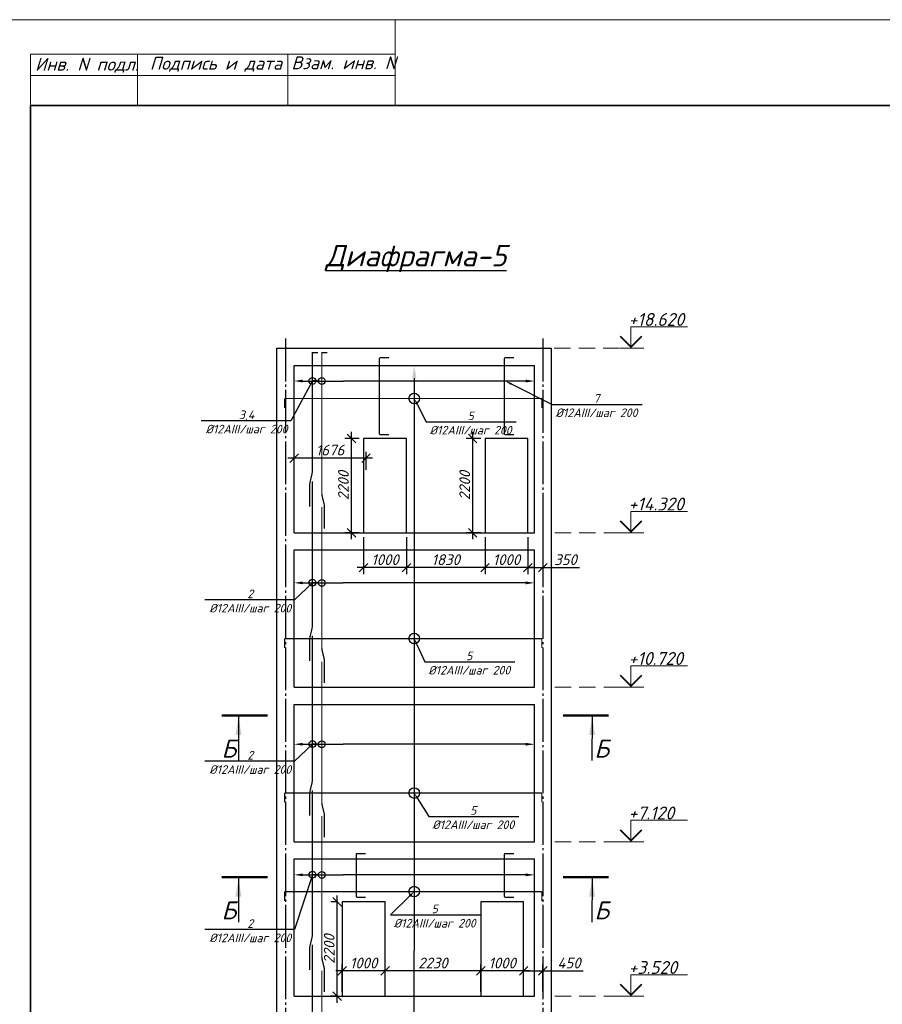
# Model space of a CAD drawing. Header units: millimetres. Extents: x -33345 to 4712671, y -3392 to 121473.
# Tile 1034 of 1056: x 4106875 to 4126982, y 80958 to 103901. Entities that reach past the tile are written whole.
import ezdxf
from ezdxf import colors
from ezdxf.entities.mleader import LeaderData, LeaderLine
from ezdxf.math import Vec2, Vec3

# ---------------------------------------------------------------- set-up
doc = ezdxf.new("R2010")
doc.units = ezdxf.units.MM
for name, pattern in [('CENTER2', [28.575, 19.05, -3.175, 3.175, -3.175]), ('DASHED', [19.05, 12.7, -6.35]), ('ГОСТ 2.303 5', [24, 20, -1.5, 1, -1.5])]:
    doc.linetypes.add(name, pattern=pattern)
for name, color, linetype in [('00-Axes', 1, 'CENTER2'), ('_линия', 7, 'Continuous'), ('Ром', 246, 'Continuous')]:
    doc.layers.add(name, color=color, linetype=linetype)
doc.styles.add('_text', font='isocpeui.ttf')
doc.styles.add('ISOCPEUR', font='isocpeui.ttf', dxfattribs={"height": 300})
doc.styles.get("Standard").update_dxf_attribs({"font": 'arial.ttf'})
doc.styles.add('ГОСТ 300', font='isocpeui.ttf', dxfattribs={"height": 150})
doc.styles.add('Тохир', font='isocpeui.ttf', dxfattribs={"oblique": 2, "height": 250})
doc.dimstyles.new('Islom 94', dxfattribs={"dimtxt": 250, "dimasz": 200, "dimexe": 150, "dimexo": 100, "dimgap": 60, "dimtad": 1, "dimdec": 0, "dimtxsty": '_text', "dimblk": 'OBLIQUE', "dimcen": 0, "dimdle": 150, "dimadec": 0, "dimazin": 0, "dimtfac": 1, "dimtdec": 0, "dimtmove": 0, "dimatfit": 3, "dimfxl": 1, "dimarcsym": 0})

# ---------------------------------------------------------------- blocks, each defined once
blk = doc.blocks.new('srhet')
at = {"lineweight": 20}
for p, q in [((-49805960, 24202266), (-49807960, 24202266)), ((-49806660, 24193766), (-49806660, 24202266)), ((-49805960, 24199766), (-49807160, 24199766)), ((-49805960, 24196266), (-49807160, 24196266))]:
    blk.add_line(p, q, dxfattribs=at)
blk.add_lwpolyline([(-49807960, 24193266), (-49748560, 24193266), (-49748560, 24235266), (-49807960, 24235266)], close=True, dxfattribs=at)
at = {"lineweight": 35}
blk.add_lwpolyline([(-49805960, 24193766), (-49749060, 24193766), (-49749060, 24234766), (-49805960, 24234766)], close=True, dxfattribs=at)
at = {"lineweight": 20}
blk.add_lwpolyline([(-49805960, 24193766), (-49807160, 24193766), (-49807160, 24202266)], dxfattribs=at)
at = {"layer": '_линия', "color": 18, "lineweight": 0, "char_height": 300, "attachment_point": 1, "rotation": 90, "style": 'Тохир'}
for s, insert, width in [('Взам. инв. N', (-49807106, 24199850), 2548.9), ('Подпись и дата', (-49807094, 24196549), 3227.1), ('Инв. N подл.', (-49807073, 24193874), 2427.67)]:
    blk.add_mtext(s, dxfattribs=dict(at, insert=insert, width=width))
blk = doc.blocks.new('_Oblique')
at = {"color": 0, "linetype": 'ByBlock', "lineweight": -2}
blk.add_line((-0.5, -0.5), (0.5, 0.5), dxfattribs=at)
blk = doc.blocks.new('*D3345')
at = {"color": 0, "lineweight": -2, "transparency": 16777216}
for p, q in [((4119072, 92677), (4119072, 90983)), ((4118722, 91845), (4118722, 90983)), ((4118722, 91133), (4119222, 91133)), ((4119072, 91133), (4119923, 91133))]:
    blk.add_line(p, q, dxfattribs=at)
at = {"layer": 'Defpoints', "color": 0, "transparency": 16777216}
for p in [(4119072, 92777, -3946408476), (4118722, 91945, -3946408476), (4118722, 91133)]:
    blk.add_point(p, dxfattribs=at)
at = {"color": 0, "lineweight": -2, "transparency": 16777216, "xscale": 200, "yscale": 200, "zscale": 200, "rotation": 180}
blk.add_blockref('_Oblique', (4118722, 91133), dxfattribs=at)
at = {"color": 0, "lineweight": -2, "transparency": 16777216, "xscale": 200, "yscale": 200, "zscale": 200}
blk.add_blockref('_Oblique', (4119072, 91133), dxfattribs=at)
at = {"color": 0, "lineweight": 0, "transparency": 16777216, "insert": (4119598, 91318), "char_height": 250, "attachment_point": 5, "style": '_text'}
blk.add_mtext('350', dxfattribs=at)
blk = doc.blocks.new('*D3346')
at = {"color": 0, "lineweight": -2, "transparency": 16777216}
for p, q in [((4117722, 91845), (4117722, 90983)), ((4118722, 91845), (4118722, 90983)), ((4118872, 91133), (4117572, 91133))]:
    blk.add_line(p, q, dxfattribs=at)
at = {"layer": 'Defpoints', "color": 0, "transparency": 16777216}
for p in [(4117722, 91945, -3946408476), (4118722, 91945, -3946408476), (4117722, 91133)]:
    blk.add_point(p, dxfattribs=at)
at = {"color": 0, "lineweight": -2, "transparency": 16777216, "xscale": 200, "yscale": 200, "zscale": 200, "rotation": 180}
blk.add_blockref('_Oblique', (4117722, 91133), dxfattribs=at)
at = {"color": 0, "lineweight": -2, "transparency": 16777216, "xscale": 200, "yscale": 200, "zscale": 200}
blk.add_blockref('_Oblique', (4118722, 91133), dxfattribs=at)
at = {"color": 0, "lineweight": 0, "transparency": 16777216, "insert": (4118222, 91318), "char_height": 250, "attachment_point": 5, "style": '_text'}
blk.add_mtext('1000', dxfattribs=at)
blk = doc.blocks.new('*D3347')
at = {"color": 0, "lineweight": -2, "transparency": 16777216}
for p, q in [((4115892, 91845), (4115892, 90983)), ((4117722, 91845), (4117722, 90983)), ((4117872, 91133), (4115742, 91133))]:
    blk.add_line(p, q, dxfattribs=at)
at = {"layer": 'Defpoints', "color": 0, "transparency": 16777216}
for p in [(4115892, 91945, -3946408476), (4117722, 91945, -3946408476), (4115892, 91133)]:
    blk.add_point(p, dxfattribs=at)
at = {"color": 0, "lineweight": -2, "transparency": 16777216, "xscale": 200, "yscale": 200, "zscale": 200, "rotation": 180}
blk.add_blockref('_Oblique', (4115892, 91133), dxfattribs=at)
at = {"color": 0, "lineweight": -2, "transparency": 16777216, "xscale": 200, "yscale": 200, "zscale": 200}
blk.add_blockref('_Oblique', (4117722, 91133), dxfattribs=at)
at = {"color": 0, "lineweight": 0, "transparency": 16777216, "insert": (4116807, 91318), "char_height": 250, "attachment_point": 5, "style": '_text'}
blk.add_mtext('1830', dxfattribs=at)
blk = doc.blocks.new('*D3348')
at = {"color": 0, "lineweight": -2, "transparency": 16777216}
for p, q in [((4114892, 91845), (4114892, 90983)), ((4115892, 91845), (4115892, 90983)), ((4116042, 91133), (4114742, 91133))]:
    blk.add_line(p, q, dxfattribs=at)
at = {"layer": 'Defpoints', "color": 0, "transparency": 16777216}
for p in [(4114892, 91945, -3946408476), (4115892, 91945, -3946408476), (4114892, 91133)]:
    blk.add_point(p, dxfattribs=at)
at = {"color": 0, "lineweight": -2, "transparency": 16777216, "xscale": 200, "yscale": 200, "zscale": 200, "rotation": 180}
blk.add_blockref('_Oblique', (4114892, 91133), dxfattribs=at)
at = {"color": 0, "lineweight": -2, "transparency": 16777216, "xscale": 200, "yscale": 200, "zscale": 200}
blk.add_blockref('_Oblique', (4115892, 91133), dxfattribs=at)
at = {"color": 0, "lineweight": 0, "transparency": 16777216, "insert": (4115392, 91318), "char_height": 250, "attachment_point": 5, "style": '_text'}
blk.add_mtext('1000', dxfattribs=at)
blk = doc.blocks.new('*D3349')
at = {"color": 0, "lineweight": -2, "transparency": 16777216}
for p, q in [((4114792, 94145), (4114457, 94145)), ((4114607, 91795), (4114607, 94295)), ((4114792, 91945), (4114457, 91945))]:
    blk.add_line(p, q, dxfattribs=at)
at = {"layer": 'Defpoints', "color": 0, "transparency": 16777216}
for p in [(4114607, 94145), (4114892, 94145, -3946408476), (4114892, 91945, -3946408476)]:
    blk.add_point(p, dxfattribs=at)
at = {"color": 0, "lineweight": -2, "transparency": 16777216, "xscale": 200, "yscale": 200, "zscale": 200}
for p, rotation in [((4114607, 94145), 90), ((4114607, 91945), 270)]:
    blk.add_blockref('_Oblique', p, dxfattribs=dict(at, rotation=rotation))
at = {"color": 0, "lineweight": 0, "transparency": 16777216, "insert": (4114422, 93045), "char_height": 250, "attachment_point": 5, "rotation": 90, "style": '_text'}
blk.add_mtext('2200', dxfattribs=at)
blk = doc.blocks.new('*D3350')
at = {"color": 0, "lineweight": -2, "transparency": 16777216}
for p, q in [((4117622, 94145), (4117284, 94145)), ((4117434, 91795), (4117434, 94295)), ((4117622, 91945), (4117284, 91945))]:
    blk.add_line(p, q, dxfattribs=at)
at = {"layer": 'Defpoints', "color": 0, "transparency": 16777216}
for p in [(4117434, 94145), (4117722, 94145, -3946408476), (4117722, 91945, -3946408476)]:
    blk.add_point(p, dxfattribs=at)
at = {"color": 0, "lineweight": -2, "transparency": 16777216, "xscale": 200, "yscale": 200, "zscale": 200}
for p, rotation in [((4117434, 94145), 90), ((4117434, 91945), 270)]:
    blk.add_blockref('_Oblique', p, dxfattribs=dict(at, rotation=rotation))
at = {"color": 0, "lineweight": 0, "transparency": 16777216, "insert": (4117249, 93045), "char_height": 250, "attachment_point": 5, "rotation": 90, "style": '_text'}
blk.add_mtext('2200', dxfattribs=at)
blk = doc.blocks.new('*D3351')
at = {"color": 0, "lineweight": -2, "transparency": 16777216}
for p, q in [((4118622, 81245), (4118622, 81885)), ((4118622, 81735), (4119222, 81735)), ((4119072, 81258), (4119072, 81885)), ((4119072, 81735), (4120011, 81735))]:
    blk.add_line(p, q, dxfattribs=at)
at = {"layer": 'Defpoints', "color": 0, "transparency": 16777216}
for p in [(4118622, 81735), (4118622, 81145, -3946408476), (4119072, 81158, -3946408476)]:
    blk.add_point(p, dxfattribs=at)
at = {"color": 0, "lineweight": -2, "transparency": 16777216, "xscale": 200, "yscale": 200, "zscale": 200, "rotation": 180}
blk.add_blockref('_Oblique', (4118622, 81735), dxfattribs=at)
at = {"color": 0, "lineweight": -2, "transparency": 16777216, "xscale": 200, "yscale": 200, "zscale": 200}
blk.add_blockref('_Oblique', (4119072, 81735), dxfattribs=at)
at = {"color": 0, "lineweight": 0, "transparency": 16777216, "insert": (4119680, 81920), "char_height": 250, "attachment_point": 5, "style": '_text'}
blk.add_mtext('450', dxfattribs=at)
blk = doc.blocks.new('*D3352')
at = {"color": 0, "lineweight": -2, "transparency": 16777216}
for p, q in [((4118772, 81735), (4117472, 81735)), ((4117622, 81245), (4117622, 81885)), ((4118622, 81245), (4118622, 81885))]:
    blk.add_line(p, q, dxfattribs=at)
at = {"layer": 'Defpoints', "color": 0, "transparency": 16777216}
for p in [(4117622, 81735), (4117622, 81145, -3946408476), (4118622, 81145, -3946408476)]:
    blk.add_point(p, dxfattribs=at)
at = {"color": 0, "lineweight": -2, "transparency": 16777216, "xscale": 200, "yscale": 200, "zscale": 200, "rotation": 180}
blk.add_blockref('_Oblique', (4117622, 81735), dxfattribs=at)
at = {"color": 0, "lineweight": -2, "transparency": 16777216, "xscale": 200, "yscale": 200, "zscale": 200}
blk.add_blockref('_Oblique', (4118622, 81735), dxfattribs=at)
at = {"color": 0, "lineweight": 0, "transparency": 16777216, "insert": (4118122, 81920), "char_height": 250, "attachment_point": 5, "style": '_text'}
blk.add_mtext('1000', dxfattribs=at)
blk = doc.blocks.new('*D3353')
at = {"color": 0, "lineweight": -2, "transparency": 16777216}
for p, q in [((4117772, 81735), (4115242, 81735)), ((4115392, 81245), (4115392, 81885)), ((4117622, 81245), (4117622, 81885))]:
    blk.add_line(p, q, dxfattribs=at)
at = {"layer": 'Defpoints', "color": 0, "transparency": 16777216}
for p in [(4115392, 81735), (4115392, 81145, -3946408476), (4117622, 81145, -3946408476)]:
    blk.add_point(p, dxfattribs=at)
at = {"color": 0, "lineweight": -2, "transparency": 16777216, "xscale": 200, "yscale": 200, "zscale": 200, "rotation": 180}
blk.add_blockref('_Oblique', (4115392, 81735), dxfattribs=at)
at = {"color": 0, "lineweight": -2, "transparency": 16777216, "xscale": 200, "yscale": 200, "zscale": 200}
blk.add_blockref('_Oblique', (4117622, 81735), dxfattribs=at)
at = {"color": 0, "lineweight": 0, "transparency": 16777216, "insert": (4116507, 81920), "char_height": 250, "attachment_point": 5, "style": '_text'}
blk.add_mtext('2230', dxfattribs=at)
blk = doc.blocks.new('*D3354')
at = {"color": 0, "lineweight": -2, "transparency": 16777216}
for p, q in [((4115542, 81735), (4114242, 81735)), ((4114392, 81245), (4114392, 81885)), ((4115392, 81245), (4115392, 81885))]:
    blk.add_line(p, q, dxfattribs=at)
at = {"layer": 'Defpoints', "color": 0, "transparency": 16777216}
for p in [(4114392, 81735), (4114392, 81145, -3946408476), (4115392, 81145, -3946408476)]:
    blk.add_point(p, dxfattribs=at)
at = {"color": 0, "lineweight": -2, "transparency": 16777216, "xscale": 200, "yscale": 200, "zscale": 200, "rotation": 180}
blk.add_blockref('_Oblique', (4114392, 81735), dxfattribs=at)
at = {"color": 0, "lineweight": -2, "transparency": 16777216, "xscale": 200, "yscale": 200, "zscale": 200}
blk.add_blockref('_Oblique', (4115392, 81735), dxfattribs=at)
at = {"color": 0, "lineweight": 0, "transparency": 16777216, "insert": (4114892, 81920), "char_height": 250, "attachment_point": 5, "style": '_text'}
blk.add_mtext('1000', dxfattribs=at)
blk = doc.blocks.new('*D3355')
at = {"color": 0, "lineweight": -2, "transparency": 16777216}
for p, q in [((4114292, 83345), (4114125, 83345)), ((4114275, 80995), (4114275, 83495)), ((4114292, 81145), (4114125, 81145))]:
    blk.add_line(p, q, dxfattribs=at)
at = {"layer": 'Defpoints', "color": 0, "transparency": 16777216}
for p in [(4114275, 83345), (4114392, 83345, -3946408476), (4114392, 81145, -3946408476)]:
    blk.add_point(p, dxfattribs=at)
at = {"color": 0, "lineweight": -2, "transparency": 16777216, "xscale": 200, "yscale": 200, "zscale": 200}
for p, rotation in [((4114275, 83345), 90), ((4114275, 81145), 270)]:
    blk.add_blockref('_Oblique', p, dxfattribs=dict(at, rotation=rotation))
at = {"color": 0, "lineweight": 0, "transparency": 16777216, "insert": (4114090, 82245), "char_height": 250, "attachment_point": 5, "rotation": 90, "style": '_text'}
blk.add_mtext('2200', dxfattribs=at)
blk = doc.blocks.new('*D3341')
at = {"color": 0, "lineweight": -2, "transparency": 16777216}
for p, q in [((4115098, 93684), (4113122, 93684)), ((4113272, 93415), (4113272, 93834)), ((4114948, 93415), (4114948, 93834))]:
    blk.add_line(p, q, dxfattribs=at)
at = {"layer": 'Defpoints', "color": 0, "transparency": 16777216}
for p in [(4113272, 93684), (4113272, 93315, -3946408476), (4114948, 93315)]:
    blk.add_point(p, dxfattribs=at)
at = {"color": 0, "lineweight": -2, "transparency": 16777216, "xscale": 200, "yscale": 200, "zscale": 200, "rotation": 180}
blk.add_blockref('_Oblique', (4113272, 93684), dxfattribs=at)
at = {"color": 0, "lineweight": -2, "transparency": 16777216, "xscale": 200, "yscale": 200, "zscale": 200}
blk.add_blockref('_Oblique', (4114948, 93684), dxfattribs=at)
at = {"color": 0, "lineweight": 0, "transparency": 16777216, "insert": (4114110, 93871), "char_height": 250, "attachment_point": 5, "style": '_text'}
blk.add_mtext('1676', dxfattribs=at)

msp = doc.modelspace()

# ---------------------------------------------------------------- linework, layer by layer
at = {"color": 177, "lineweight": 30, "true_color": 0x293189}
for p, q in [((4112872.299, 72774.895, -3946408475.726), (4112872.299, 96244.895, -3946408475.726)), ((4112872.299, 96244.895, -3946408475.726), (4119272.299, 96244.895, -3946408475.726)), ((4119272.299, 72774.895, -3946408475.726), (4119272.299, 96244.895, -3946408475.726)), ((4113272.299, 91944.895, -3946408475.726), (4113272.299, 95844.895, -3946408475.726)), ((4113272.299, 95844.895, -3946408475.726), (4118872.299, 95844.895, -3946408475.726)), ((4118872.299, 91944.895, -3946408475.726), (4118872.299, 95844.895, -3946408475.726)), ((4113272.299, 91944.895, -3946408475.726), (4118872.299, 91944.895, -3946408475.726)), ((4113272.299, 88344.895, -3946408475.726), (4113272.299, 91544.895, -3946408475.726)), ((4113272.299, 91544.895, -3946408475.726), (4118872.299, 91544.895, -3946408475.726)), ((4118872.299, 88344.895, -3946408475.726), (4118872.299, 91544.895, -3946408475.726)), ((4113272.299, 88344.895, -3946408475.726), (4118872.299, 88344.895, -3946408475.726)), ((4113272.299, 84744.895, -3946408475.726), (4113272.299, 87944.895, -3946408475.726)), ((4113272.299, 87944.895, -3946408475.726), (4118872.299, 87944.895, -3946408475.726)), ((4118872.299, 84744.895, -3946408475.726), (4118872.299, 87944.895, -3946408475.726)), ((4113272.299, 84744.895, -3946408475.726), (4118872.299, 84744.895, -3946408475.726)), ((4113272.299, 81144.895, -3946408475.726), (4113272.299, 84344.895, -3946408475.726)), ((4113272.299, 84344.895, -3946408475.726), (4118872.299, 84344.895, -3946408475.726)), ((4118872.299, 81144.895, -3946408475.726), (4118872.299, 84344.895, -3946408475.726)), ((4113272.299, 81144.895, -3946408475.726), (4118872.299, 81144.895, -3946408475.726))]:
    msp.add_line(p, q, dxfattribs=at)
at = {"color": 18, "lineweight": 0, "true_color": 0x000000}
for p, q in [((4120874.505, 96244.895, -3946408475.726), (4121424.505, 96244.895, -3946408475.726)), ((4120874.505, 91944.89, -3946408475.726), (4121424.505, 91944.89, -3946408475.726)), ((4120874.505, 88344.89, -3946408475.726), (4121424.505, 88344.89, -3946408475.726)), ((4120874.505, 84744.89, -3946408475.726), (4121424.505, 84744.89, -3946408475.726)), ((4120874.505, 81144.89, -3946408475.726), (4121424.505, 81144.89, -3946408475.726))]:
    msp.add_line(p, q, dxfattribs=at)
at = {"color": 5, "linetype": 'Continuous', "lineweight": 25, "ltscale": 100}
for p, q in [((4111975.368, 87656.189, 754593261.348), (4111979.46, 86639.789, 754593261.348)), ((4120219.008, 87656.189, 754593261.348), (4120214.916, 86639.789, 754593261.348)), ((4111975.368, 83887.384, 754593261.348), (4111979.46, 82870.984, 754593261.348)), ((4120219.008, 83887.384, 754593261.348), (4120214.916, 82870.984, 754593261.348))]:
    msp.add_line(p, q, dxfattribs=at)
at = {"color": 18, "lineweight": 0, "true_color": 0x000000, "elevation": -3946408475.726}
for points in [[(4121124.505, 96244.895), (4121124.505, 96744.895), (4122443.963, 96744.895)], [(4121124.505, 91944.89), (4121124.505, 92444.89), (4122443.963, 92444.89)], [(4121124.505, 88344.89), (4121124.505, 88844.89), (4122443.963, 88844.89)], [(4121124.505, 84744.89), (4121124.505, 85244.89), (4122443.963, 85244.89)], [(4121124.505, 81144.89), (4121124.505, 81644.89), (4122443.963, 81644.89)]]:
    msp.add_lwpolyline(points, dxfattribs=at)
for points in [[(4120874.505, 96523.175, 40, 40, 0), (4121124.505, 96273.175, 40, 40, 0), (4121374.505, 96523.175, 40, 40, 0)], [(4120874.505, 92223.17, 40, 40, 0), (4121124.505, 91973.17, 40, 40, 0), (4121374.505, 92223.17, 40, 40, 0)], [(4120874.505, 88623.17, 40, 40, 0), (4121124.505, 88373.17, 40, 40, 0), (4121374.505, 88623.17, 40, 40, 0)], [(4120874.505, 85023.17, 40, 40, 0), (4121124.505, 84773.17, 40, 40, 0), (4121374.505, 85023.17, 40, 40, 0)], [(4120874.505, 81423.17, 40, 40, 0), (4121124.505, 81173.17, 40, 40, 0), (4121374.505, 81423.17, 40, 40, 0)]]:
    msp.add_lwpolyline(points, format="xyseb", dxfattribs=at)
at = {"color": 5, "elevation": -4359072809.706}
for points in [[(4113636.024, 92555.449, 30, 30, 0), (4113636.024, 93055.449, 30, 30, -0.060930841), (4113646.637, 93142.218, 30, 30, 0), (4113685.177, 93297.405, 30, 30, 0.060930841), (4113695.791, 93384.175, 30, 30, 0), (4113695.791, 96144.895, 30, 30, 0), (4113828.236, 96144.895, 0, 0, 0)], [(4113977.504, 92044.726, 30, 30, 0), (4113977.504, 92544.726, 30, 30, 0.060930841), (4113966.891, 92631.495, 30, 30, 0), (4113928.35, 92786.682, 30, 30, -0.060930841), (4113917.737, 92873.451, 30, 30, 0), (4113917.737, 96144.895, 30, 30, 0), (4114050.182, 96144.895, 0, 0, 0)]]:
    msp.add_lwpolyline(points, format="xyseb", dxfattribs=at)
at = {"color": 215, "linetype": 'DASHED', "lineweight": 0, "ltscale": 30, "true_color": 0xa953a0, "elevation": -3946408475.726}
for points in [[(4119334.159, 96244.895), (4121365.097, 96244.895)], [(4119347.315, 91944.89), (4121365.097, 91944.89)], [(4119347.315, 88344.89), (4121365.097, 88344.89)], [(4119347.315, 84744.89), (4121365.097, 84744.89)], [(4119347.315, 81144.89), (4121365.097, 81144.89)]]:
    msp.add_lwpolyline(points, dxfattribs=at)
at = {"color": 5, "const_width": 30}
for points, elevation in [([(4115480.696, 94234.585), (4115280.798, 94234.585, -0.414213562), (4115260.798, 94254.585), (4115260.798, 96003.036, -0.414213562), (4115280.798, 96023.036), (4115480.53, 96023.036)], -412664333.981), ([(4118394.371, 94234.585), (4118194.473, 94234.585, -0.414213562), (4118174.473, 94254.585), (4118174.473, 96003.036, -0.414213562), (4118194.473, 96023.036), (4118394.205, 96023.036)], -412664333.981), ([(4113050.688, 94854.706), (4113050.688, 95054.604, -0.414213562), (4113070.688, 95074.604), (4119026.173, 95074.604, -0.414213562), (4119046.173, 95054.604), (4119046.173, 94854.872)], -7892816951.451), ([(4113695.791, 93144.895), (4113695.791, 89784.175, -0.060930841), (4113685.177, 89697.405), (4113646.637, 89542.218, 0.060930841), (4113636.024, 89455.449), (4113636.024, 88955.449)], -4359072809.706), ([(4113917.737, 92544.895), (4113917.737, 89273.451, 0.060930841), (4113928.35, 89186.682), (4113966.891, 89031.495, -0.060930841), (4113977.504, 88944.726), (4113977.504, 88444.726)], -4359072809.706), ([(4113050.688, 89260.971), (4113050.688, 89460.868, -0.414213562), (4113070.688, 89480.868), (4119026.173, 89480.868, -0.414213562), (4119046.173, 89460.868), (4119046.173, 89261.136)], -7892816951.451), ([(4113695.791, 89544.895), (4113695.791, 86184.175, -0.060930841), (4113685.177, 86097.405), (4113646.637, 85942.218, 0.060930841), (4113636.024, 85855.449), (4113636.024, 85355.449)], -4359072809.706), ([(4113917.737, 88944.895), (4113917.737, 85673.451, 0.060930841), (4113928.35, 85586.682), (4113966.891, 85431.495, -0.060930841), (4113977.504, 85344.726), (4113977.504, 84844.726)], -4359072809.706), ([(4113050.688, 85660.971), (4113050.688, 85860.868, -0.414213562), (4113070.688, 85880.868), (4119026.173, 85880.868, -0.414213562), (4119046.173, 85860.868), (4119046.173, 85661.136)], -7892816951.451), ([(4113695.791, 85944.895), (4113695.791, 82584.175, -0.060930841), (4113685.177, 82497.405), (4113646.637, 82342.218, 0.060930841), (4113636.024, 82255.449), (4113636.024, 81755.449)], -4359072809.706), ([(4113917.737, 85344.895), (4113917.737, 82073.451, 0.060930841), (4113928.35, 81986.682), (4113966.891, 81831.495, -0.060930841), (4113977.504, 81744.726), (4113977.504, 81244.726)], -4359072809.706), ([(4114940.869, 83453.295), (4114740.971, 83453.295, -0.414213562), (4114720.971, 83473.295), (4114720.971, 84450.39, -0.414213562), (4114740.971, 84470.39), (4114940.703, 84470.39)], -412664333.981), ([(4118394.371, 83453.295), (4118194.473, 83453.295, -0.414213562), (4118174.473, 83473.295), (4118174.473, 84450.39, -0.414213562), (4118194.473, 84470.39), (4118394.205, 84470.39)], -412664333.981), ([(4113050.688, 83364.698), (4113050.688, 83564.596, -0.414213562), (4113070.688, 83584.596), (4119026.173, 83584.596, -0.414213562), (4119046.173, 83564.596), (4119046.173, 83364.864)], -11839225427.177), ([(4113695.791, 82344.895), (4113695.791, 79064.175, -0.060930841), (4113685.177, 78977.405), (4113646.637, 78822.218, 0.060930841), (4113636.024, 78735.449), (4113636.024, 78235.449)], -4359072809.706), ([(4113917.737, 81744.895), (4113917.737, 78553.451, 0.060930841), (4113928.35, 78466.682), (4113966.891, 78311.495, -0.060930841), (4113977.504, 78224.726), (4113977.504, 77724.726)], -4359072809.706)]:
    msp.add_lwpolyline(points, format="xyb", dxfattribs=dict(at, elevation=elevation))
at = {"color": 177, "lineweight": 30, "true_color": 0x293189, "elevation": -3946408475.726}
for points in [[(4114892.299, 91944.895), (4115891.857, 91944.895), (4115891.857, 94144.895), (4114892.299, 94144.895)], [(4117722.299, 91944.895), (4118722.299, 91944.895), (4118722.299, 94144.895), (4117722.299, 94144.895)], [(4114392.299, 81144.895), (4115391.857, 81144.895), (4115391.857, 83344.895), (4114392.299, 83344.895)], [(4117622.299, 81144.895), (4118622.299, 81144.895), (4118622.299, 83344.895), (4117622.299, 83344.895)]]:
    msp.add_lwpolyline(points, close=True, dxfattribs=at)
at = {"color": 5, "linetype": 'Continuous', "lineweight": 50, "ltscale": 100, "elevation": 754593261.348}
for points in [[(4112648.613, 87687.345), (4111591.068, 87687.584)], [(4119545.763, 87687.345), (4120603.308, 87687.584)], [(4112648.613, 83918.54), (4111591.068, 83918.779)], [(4119545.763, 83918.54), (4120603.308, 83918.779)]]:
    msp.add_lwpolyline(points, dxfattribs=at)
for centre, radius in [((4113698.98, 95484.041, 88551440.099), 80), ((4113917.737, 95481.009, -4359072809.706), 80), ((4116071.811, 95074.604, -7892816951.451), 123.54), ((4113698.98, 90780.7, 88551440.099), 80), ((4113917.737, 90777.668, -4359072809.706), 80), ((4116071.811, 89480.868, -7892816951.451), 123.54), ((4113698.98, 87020.787, 88551440.099), 80), ((4113917.737, 87017.755, -4359072809.706), 80), ((4116071.811, 85880.868, -7892816951.451), 123.54), ((4113698.98, 83977.262, 88551440.099), 80), ((4113917.737, 83974.23, -4359072809.706), 80), ((4116071.811, 83584.596, -11839225427.177), 123.54)]:
    msp.add_circle(centre, radius)
at = {"color": 5, "linetype": 'Continuous', "lineweight": 25, "ltscale": 100}
for points in [[(4111975.368, 87656.189, 754593261.348), (4111904.978, 87235.559, 754593261.348), (4112045.757, 87235.559, 754593261.348)], [(4120219.008, 87656.189, 754593261.348), (4120289.397, 87235.559, 754593261.348), (4120148.619, 87235.559, 754593261.348)], [(4111975.368, 83887.384, 754593261.348), (4111904.978, 83466.753, 754593261.348), (4112045.757, 83466.753, 754593261.348)], [(4120219.008, 83887.384, 754593261.348), (4120289.397, 83466.753, 754593261.348), (4120148.619, 83466.753, 754593261.348)]]:
    msp.add_solid(points, dxfattribs=at)
at = {"layer": '00-Axes', "color": 251, "linetype": 'ГОСТ 2.303 5', "ltscale": 50, "true_color": 0x636466, "elevation": -3946408475.726}
for points in [[(4113072.299, 96474.309), (4113072.299, 69799.066)], [(4119072.299, 96474.309), (4119072.299, 69799.066)]]:
    msp.add_lwpolyline(points, dxfattribs=at)

# ---------------------------------------------------------------- block references
at = {"layer": '_линия', "color": 18, "lineweight": 0, "rotation": 270}
msp.add_blockref('srhet', (-20086640.753, -49704059.044), dxfattribs=at)

# ---------------------------------------------------------------- texts
at = {"color": 18, "lineweight": 0, "true_color": 0x000000, "style": 'ГОСТ 300'}
for s, p in [('+18.620', (4121067.37, 96766.163, -3946408475.726)), ('+14.320', (4121067.37, 92466.158, -3946408475.726)), ('+10.720', (4121067.37, 88866.158, -3946408475.726)), ('+7.120', (4121067.37, 85266.158, -3946408475.726)), ('+3.520', (4121067.37, 81666.158, -3946408475.726))]:
    msp.add_text(s, height=300, dxfattribs=at).set_placement(p)
at = {"ltscale": 20, "insert": (4116115.916, 98335.578, 2247315534.359), "char_height": 500, "width": 5057.40252, "attachment_point": 5, "style": '_text'}
msp.add_mtext('{\\LДиафрагма-5}', dxfattribs=at)
at = {"layer": 'Ром', "color": 5, "char_height": 420, "width": 12025.70697, "style": 'ISOCPEUR'}
for insert, attachment_point, rotation in [((4111923.831, 87125.487, 754593261.348), 3, 0.0129166), ((4120270.544, 87125.487, 754593261.348), 1, 359.9870834), ((4111923.831, 83356.681, 754593261.348), 3, 0.0129166), ((4120270.544, 83356.681, 754593261.348), 1, 359.9870834)]:
    msp.add_mtext('\\pxt22;Б', dxfattribs=dict(at, insert=insert, attachment_point=attachment_point, rotation=rotation))

# ---------------------------------------------------------------- dimensions: what is measured, and where the dimension line sits
at = {"color": 177, "lineweight": 0, "true_color": 0x293189}
for base, p1, p2, picture, middle in [((4114606.591, 94144.895), (4114892.299, 91944.895, -3946408475.726), (4114892.299, 94144.895, -3946408475.726), '*D3349', (4114421.591, 93044.895)), ((4117434.28, 94144.895), (4117722.299, 91944.895, -3946408475.726), (4117722.299, 94144.895, -3946408475.726), '*D3350', (4117249.28, 93044.895)), ((4114275.265, 83344.895), (4114392.299, 81144.895, -3946408475.726), (4114392.299, 83344.895, -3946408475.726), '*D3355', (4114090.265, 82244.895))]:
    dim = msp.add_linear_dim(base=base, p1=p1, p2=p2, angle=90, dimstyle='Islom 94', dxfattribs=at)
    dim.commit()
    dim.dimension.update_dxf_attribs({"geometry": picture, "text_midpoint": middle})
dim = msp.add_linear_dim(base=(4113272.299, 93684.36), p1=(4114948.348, 93315.415), p2=(4113272.299, 93315.415, -3946408475.726), dimstyle='Islom 94', dxfattribs=at)
dim.commit()
dim.dimension.update_dxf_attribs({"geometry": '*D3341', "text_midpoint": (4114110.324, 93870.97)})
for base, p1, p2, picture, middle in [((4118722.299, 91133.265), (4119072.299, 92777.406, -3946408475.726), (4118722.299, 91944.895, -3946408475.726), '*D3345', (4119597.83, 91133.265)), ((4118622.299, 81734.634), (4119072.299, 81158.364, -3946408475.726), (4118622.299, 81144.895, -3946408475.726), '*D3351', (4119679.719, 81734.634))]:
    dim = msp.add_linear_dim(base=base, p1=p1, p2=p2, dimstyle='Islom 94', dxfattribs=at)
    dim.commit()
    dim.dimension.update_dxf_attribs({"geometry": picture, "text_midpoint": middle, "dimtype": 160})
for base, p1, p2, picture, middle in [((4114892.299, 91133.265), (4115891.857, 91944.895, -3946408475.726), (4114892.299, 91944.895, -3946408475.726), '*D3348', (4115392.078, 91318.265)), ((4115891.857, 91133.265), (4117722.299, 91944.895, -3946408475.726), (4115891.857, 91944.895, -3946408475.726), '*D3347', (4116807.078, 91318.265)), ((4117722.299, 91133.265), (4118722.299, 91944.895, -3946408475.726), (4117722.299, 91944.895, -3946408475.726), '*D3346', (4118222.299, 91318.265)), ((4114392.299, 81734.634), (4115391.857, 81144.895, -3946408475.726), (4114392.299, 81144.895, -3946408475.726), '*D3354', (4114892.078, 81919.634)), ((4115391.857, 81734.634), (4117622.299, 81144.895, -3946408475.726), (4115391.857, 81144.895, -3946408475.726), '*D3353', (4116507.078, 81919.634)), ((4117622.299, 81734.634), (4118622.299, 81144.895, -3946408475.726), (4117622.299, 81144.895, -3946408475.726), '*D3352', (4118122.299, 81919.634))]:
    dim = msp.add_linear_dim(base=base, p1=p1, p2=p2, dimstyle='Islom 94', override={"dimtmove": 1}, dxfattribs=at)
    dim.commit()
    dim.dimension.update_dxf_attribs({"geometry": picture, "text_midpoint": middle})

# ---------------------------------------------------------------- leaders
ml = msp.add_multileader_mtext('Standard')
ml.set_content('', color=256)
ml.set_leader_properties()
ml.build(insert=Vec2(0, 0))
ml.multileader.update_dxf_attribs({"text_left_attachment_type": 6, "text_right_attachment_type": 6, "dogleg_length": 0.36, "arrow_head_size": 200})
ctx = ml.context
ctx.base_point, ctx.char_height, ctx.arrow_head_size, ctx.plane_origin = Vec3(4114413.121, 95481.445, -412664333.981), 200, 200, Vec3(4113955.059, 95656.153, -412664333.981)
ctx.left_attachment, ctx.right_attachment = 6, 6
notes = []
notes.append((ctx, [(0, (1, 1, 0), (4114417.481, 95481.445, -412664333.981), (-1, 0), 0.36, [(1, [(4113272.299, 95481.434, -412664333.981)], 0, []), (0, [(4118872.299, 95480.86, -412664333.981)], 0, [])])]))
ctx.mtext.insert, ctx.mtext.flow_direction = Vec3(4114415.121, 95681.445, -412664333.981), 5
ml = msp.add_multileader_mtext('Standard')
ml.set_content('', color=256)
ml.set_leader_properties()
ml.build(insert=Vec2(0, 0))
ml.multileader.update_dxf_attribs({"text_left_attachment_type": 6, "text_right_attachment_type": 6, "dogleg_length": 0.36, "arrow_head_size": 300})
ctx = ml.context
ctx.base_point, ctx.char_height, ctx.arrow_head_size, ctx.plane_origin, ctx.plane_x_axis, ctx.plane_y_axis = Vec3(4116071.788, 82205.821, -3946408475.726), 200, 300, Vec3(4117477.162, 77634.825, -3946408475.726), Vec3(0, 1), Vec3(-1, 0)
ctx.left_attachment, ctx.right_attachment = 6, 6
notes.append((ctx, [(0, (1, 1, 0), (4116071.788, 82210.181, -3946408475.726), (0, -1), 0.36, [(1, [(4116071.817, 77645.939, -3946408475.726)], 0, []), (0, [(4116072.299, 95844.895, -3946408475.726)], 0, [])])]))
ctx.mtext.insert, ctx.mtext.text_direction, ctx.mtext.rotation, ctx.mtext.flow_direction = Vec3(4115871.788, 82207.821, -3946408475.726), Vec3(0, 1), 1.570796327, 5
ml = msp.add_multileader_mtext('Standard')
ml.set_content('\\A1;3,4\\P%%C12AIII/шаг 200', color=256, style='ISOCPEUR')
ml.set_leader_properties()
ml.build(insert=Vec2(0, 0))
ml.multileader.update_dxf_attribs({"text_left_attachment_type": 6, "text_right_attachment_type": 6, "arrow_head_size": 150})
ctx = ml.context
ctx.base_point, ctx.char_height, ctx.arrow_head_size, ctx.plane_origin = Vec3(4111161.579, 94555.552, 88551440.099), 200, 150, Vec3(4117011.789, 97584.436, 88551440.099)
ctx.left_attachment, ctx.right_attachment, ctx.text_align_type = 6, 6, 1
notes.append((ctx, [(1, (1, 1, 0), (4113198.457, 94555.552, 88551440.099), (-1, 0), 30.756, [(1, [(4113940.355, 95481.095, 88551440.099), (4113698.98, 95484.041, 88551440.099)], 0, [])])]))
ctx.mtext.insert, ctx.mtext.alignment, ctx.mtext.flow_direction = Vec3(4112164.639, 94795.552, 88551440.099), 2, 5
ml = msp.add_multileader_mtext('Standard')
ml.set_content('\\A1;7\\P%%C12AIII/шаг 200', color=256, style='ISOCPEUR')
ml.set_leader_properties()
ml.build(insert=Vec2(0, 0))
ml.multileader.update_dxf_attribs({"text_left_attachment_type": 6, "text_right_attachment_type": 6, "arrow_head_size": 150})
ctx = ml.context
ctx.base_point, ctx.char_height, ctx.arrow_head_size, ctx.plane_origin = Vec3(4119318.622, 94935.914, -412664333.981), 200, 150, Vec3(4113657.913, 95254.66, -412664333.981)
ctx.left_attachment, ctx.right_attachment, ctx.text_align_type = 6, 6, 1
notes.append((ctx, [(1, (1, 1, 0), (4119287.866, 94935.914, -412664333.981), (1, 0), 30.756, [(0, [(4118197.854, 95480.952, -412664333.981)], 0, [])])]))
ctx.mtext.insert, ctx.mtext.alignment, ctx.mtext.flow_direction = Vec3(4120321.683, 95175.914, -412664333.981), 2, 5
ml = msp.add_multileader_mtext('Standard')
ml.set_content('\\A1;5\\P%%C12AIII/шаг 200', color=256, style='ISOCPEUR')
ml.set_leader_properties()
ml.build(insert=Vec2(0, 0))
ml.multileader.update_dxf_attribs({"text_left_attachment_type": 6, "text_right_attachment_type": 6, "arrow_head_size": 150})
ctx = ml.context
ctx.base_point, ctx.char_height, ctx.arrow_head_size, ctx.plane_origin = Vec3(4116383.765, 94529.566, -7892816951.451), 200, 150, Vec3(4111531.87, 94848.312, -7892816951.451)
ctx.left_attachment, ctx.right_attachment, ctx.text_align_type = 6, 6, 1
notes.append((ctx, [(1, (1, 1, 0), (4116353.009, 94529.566, -7892816951.451), (1, 0), 30.756, [(0, [(4116071.811, 95074.604, -7892816951.451)], 0, [])])]))
ctx.mtext.insert, ctx.mtext.alignment, ctx.mtext.flow_direction = Vec3(4117386.826, 94769.566, -7892816951.451), 2, 5
ml = msp.add_multileader_mtext('Standard')
ml.set_content('', color=256)
ml.set_leader_properties()
ml.build(insert=Vec2(0, 0))
ml.multileader.update_dxf_attribs({"text_left_attachment_type": 6, "text_right_attachment_type": 6, "dogleg_length": 0.36, "arrow_head_size": 200})
ctx = ml.context
ctx.base_point, ctx.char_height, ctx.arrow_head_size, ctx.plane_origin = Vec3(4114413.121, 90778.104, -412664333.981), 200, 200, Vec3(4113955.059, 90952.811, -412664333.981)
ctx.left_attachment, ctx.right_attachment = 6, 6
notes.append((ctx, [(0, (1, 1, 0), (4114417.481, 90778.104, -412664333.981), (-1, 0), 0.36, [(1, [(4113272.299, 90778.092, -412664333.981)], 0, []), (0, [(4118872.299, 90777.519, -412664333.981)], 0, [])])]))
ctx.mtext.insert, ctx.mtext.flow_direction = Vec3(4114415.121, 90978.104, -412664333.981), 5
ml = msp.add_multileader_mtext('Standard')
ml.set_content('\\A1;2\\P%%C12AIII/шаг 200', color=256, style='ISOCPEUR')
ml.set_leader_properties()
ml.build(insert=Vec2(0, 0))
ml.multileader.update_dxf_attribs({"text_left_attachment_type": 6, "text_right_attachment_type": 6, "arrow_head_size": 150})
ctx = ml.context
ctx.base_point, ctx.char_height, ctx.arrow_head_size, ctx.plane_origin = Vec3(4111246.704, 90381.576, -3946408475.726), 200, 150, Vec3(4116977.775, 92922.096, -3946408475.726)
ctx.left_attachment, ctx.right_attachment, ctx.text_align_type = 6, 6, 1
notes.append((ctx, [(1, (1, 1, 0), (4113283.581, 90381.576, -3946408475.726), (-1, 0), 30.756, [(1, [(4113917.737, 90778.099, -3946408475.726), (4113698.98, 90780.7, -3946408475.726)], 0, [])])]))
ctx.mtext.insert, ctx.mtext.alignment, ctx.mtext.flow_direction = Vec3(4112249.764, 90621.576, -3946408475.726), 2, 5
ml = msp.add_multileader_mtext('Standard')
ml.set_content('\\A1;5\\P%%C12AIII/шаг 200', color=256, style='ISOCPEUR')
ml.set_leader_properties()
ml.build(insert=Vec2(0, 0))
ml.multileader.update_dxf_attribs({"text_left_attachment_type": 6, "text_right_attachment_type": 6, "arrow_head_size": 150})
ctx = ml.context
ctx.base_point, ctx.char_height, ctx.arrow_head_size, ctx.plane_origin = Vec3(4116351.358, 88935.831, -7892816951.451), 200, 150, Vec3(4111531.87, 89254.576, -7892816951.451)
ctx.left_attachment, ctx.right_attachment, ctx.text_align_type = 6, 6, 1
notes.append((ctx, [(1, (1, 1, 0), (4116320.602, 88935.831, -7892816951.451), (1, 0), 30.756, [(0, [(4116071.811, 89480.868, -7892816951.451)], 0, [])])]))
ctx.mtext.insert, ctx.mtext.alignment, ctx.mtext.flow_direction = Vec3(4117354.419, 89175.831, -7892816951.451), 2, 5
ml = msp.add_multileader_mtext('Standard')
ml.set_content('', color=256)
ml.set_leader_properties()
ml.build(insert=Vec2(0, 0))
ml.multileader.update_dxf_attribs({"text_left_attachment_type": 6, "text_right_attachment_type": 6, "dogleg_length": 0.36, "arrow_head_size": 200})
ctx = ml.context
ctx.base_point, ctx.char_height, ctx.arrow_head_size, ctx.plane_origin = Vec3(4114413.121, 87018.191, -412664333.981), 200, 200, Vec3(4113955.059, 87192.899, -412664333.981)
ctx.left_attachment, ctx.right_attachment = 6, 6
notes.append((ctx, [(0, (1, 1, 0), (4114417.481, 87018.191, -412664333.981), (-1, 0), 0.36, [(1, [(4113272.299, 87018.18, -412664333.981)], 0, []), (0, [(4118872.299, 87017.606, -412664333.981)], 0, [])])]))
ctx.mtext.insert, ctx.mtext.flow_direction = Vec3(4114415.121, 87218.191, -412664333.981), 5
ml = msp.add_multileader_mtext('Standard')
ml.set_content('\\A1;2\\P%%C12AIII/шаг 200', color=256, style='ISOCPEUR')
ml.set_leader_properties()
ml.build(insert=Vec2(0, 0))
ml.multileader.update_dxf_attribs({"text_left_attachment_type": 6, "text_right_attachment_type": 6, "arrow_head_size": 150})
ctx = ml.context
ctx.base_point, ctx.char_height, ctx.arrow_head_size, ctx.plane_origin = Vec3(4111246.704, 86621.664, -3946408475.726), 200, 150, Vec3(4116977.775, 89162.183, -3946408475.726)
ctx.left_attachment, ctx.right_attachment, ctx.text_align_type = 6, 6, 1
notes.append((ctx, [(1, (1, 1, 0), (4113283.581, 86621.664, -3946408475.726), (-1, 0), 30.756, [(1, [(4113917.737, 87018.186, -3946408475.726), (4113698.98, 87020.787, -3946408475.726)], 0, [])])]))
ctx.mtext.insert, ctx.mtext.alignment, ctx.mtext.flow_direction = Vec3(4112249.764, 86861.664, -3946408475.726), 2, 5
ml = msp.add_multileader_mtext('Standard')
ml.set_content('\\A1;5\\P%%C12AIII/шаг 200', color=256, style='ISOCPEUR')
ml.set_leader_properties()
ml.build(insert=Vec2(0, 0))
ml.multileader.update_dxf_attribs({"text_left_attachment_type": 6, "text_right_attachment_type": 6, "arrow_head_size": 150})
ctx = ml.context
ctx.base_point, ctx.char_height, ctx.arrow_head_size, ctx.plane_origin = Vec3(4116445.144, 85335.831, -7892816951.451), 200, 150, Vec3(4111531.87, 85654.576, -7892816951.451)
ctx.left_attachment, ctx.right_attachment, ctx.text_align_type = 6, 6, 1
notes.append((ctx, [(1, (1, 1, 0), (4116414.387, 85335.831, -7892816951.451), (1, 0), 30.756, [(0, [(4116071.811, 85880.868, -7892816951.451)], 0, [])])]))
ctx.mtext.insert, ctx.mtext.alignment, ctx.mtext.flow_direction = Vec3(4117448.204, 85575.831, -7892816951.451), 2, 5
ml = msp.add_multileader_mtext('Standard')
ml.set_content('\\A1;2\\P%%C12AIII/шаг 200', color=256, style='ISOCPEUR')
ml.set_leader_properties()
ml.build(insert=Vec2(0, 0))
ml.multileader.update_dxf_attribs({"text_left_attachment_type": 6, "text_right_attachment_type": 6, "arrow_head_size": 150})
ctx = ml.context
ctx.base_point, ctx.char_height, ctx.arrow_head_size, ctx.plane_origin = Vec3(4111246.704, 82698.721, -3946408475.726), 200, 150, Vec3(4116977.775, 86118.657, -3946408475.726)
ctx.left_attachment, ctx.right_attachment, ctx.text_align_type = 6, 6, 1
notes.append((ctx, [(1, (1, 1, 0), (4113283.581, 82698.721, -3946408475.726), (-1, 0), 30.756, [(1, [(4113917.737, 83974.661, -3946408475.726), (4113698.98, 83977.262, -3946408475.726)], 0, [])])]))
ctx.mtext.insert, ctx.mtext.alignment, ctx.mtext.flow_direction = Vec3(4112249.764, 82938.721, -3946408475.726), 2, 5
ml = msp.add_multileader_mtext('Standard')
ml.set_content('', color=256)
ml.set_leader_properties()
ml.build(insert=Vec2(0, 0))
ml.multileader.update_dxf_attribs({"text_left_attachment_type": 6, "text_right_attachment_type": 6, "dogleg_length": 0.36, "arrow_head_size": 200})
ctx = ml.context
ctx.base_point, ctx.char_height, ctx.arrow_head_size, ctx.plane_origin = Vec3(4114413.121, 83974.666, -412664333.981), 200, 200, Vec3(4113955.059, 84149.373, -412664333.981)
ctx.left_attachment, ctx.right_attachment = 6, 6
notes.append((ctx, [(0, (1, 1, 0), (4114417.481, 83974.666, -412664333.981), (-1, 0), 0.36, [(1, [(4113272.299, 83974.654, -412664333.981)], 0, []), (0, [(4118872.299, 83974.08, -412664333.981)], 0, [])])]))
ctx.mtext.insert, ctx.mtext.flow_direction = Vec3(4114415.121, 84174.666, -412664333.981), 5
ml = msp.add_multileader_mtext('Standard')
ml.set_content('\\A1;5\\P%%C12AIII/шаг 200', color=256, style='ISOCPEUR')
ml.set_leader_properties()
ml.build(insert=Vec2(0, 0))
ml.multileader.update_dxf_attribs({"text_left_attachment_type": 6, "text_right_attachment_type": 6, "arrow_head_size": 150})
ctx = ml.context
ctx.base_point, ctx.char_height, ctx.arrow_head_size, ctx.plane_origin = Vec3(4115546.035, 83039.559, -11839225427.177), 200, 150, Vec3(4111531.87, 83358.304, -11839225427.177)
ctx.left_attachment, ctx.right_attachment, ctx.text_align_type = 6, 6, 1
notes.append((ctx, [(1, (1, 1, 0), (4115515.279, 83039.559, -11839225427.177), (1, 0), 30.756, [(0, [(4116071.811, 83584.596, -11839225427.177)], 0, [])])]))
ctx.mtext.insert, ctx.mtext.alignment, ctx.mtext.flow_direction = Vec3(4116549.096, 83279.559, -11839225427.177), 2, 5
for ctx, leaders in notes:
    for number, flags, end, landing, length, lines in leaders:
        leader = LeaderData()
        leader.index, (leader.has_last_leader_line, leader.has_dogleg_vector, leader.attachment_direction) = number, flags
        leader.last_leader_point, leader.dogleg_vector, leader.dogleg_length = Vec3(end), Vec3(landing), length
        for number, points, colour, breaks in lines:
            line = LeaderLine()
            line.index, line.vertices, line.color, line.breaks = number, Vec3.list(points), colors.encode_raw_color(colour), breaks
            leader.lines.append(line)
        ctx.leaders.append(leader)

doc.saveas('drawing.dxf')
